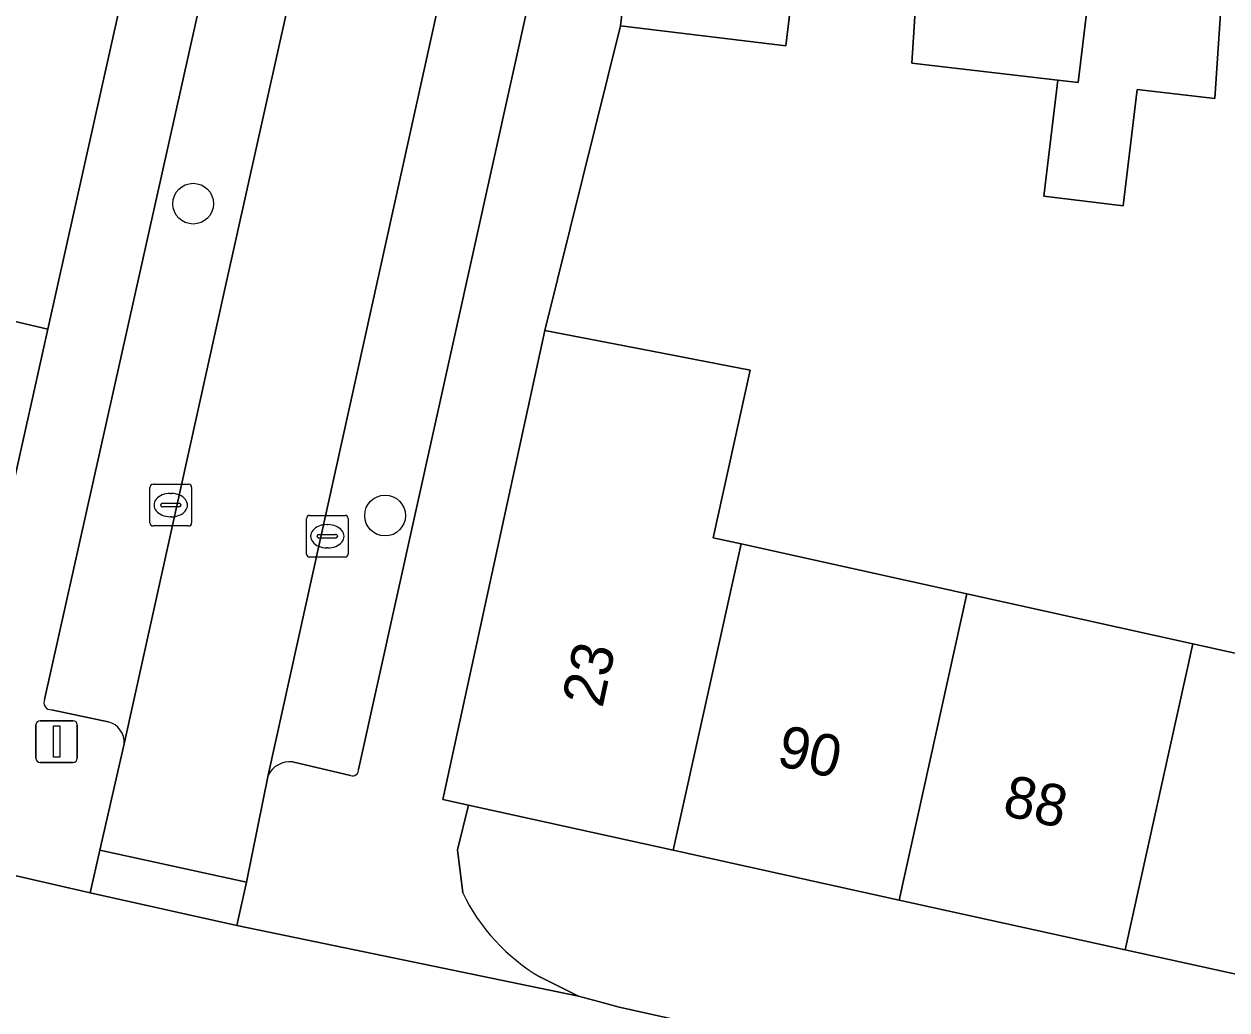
# Model space of a CAD drawing. Extents: x 162172 to 163187, y 382874 to 383685.
# Drawn here: x 162775.17 to 162804.03, y 383157.31 to 383180.96 of the extents above; entities that cross this region are included whole.
import ezdxf

# ---------------------------------------------------------------- set-up
doc = ezdxf.new("R2010")
doc.units = 0
for name, color, linetype in [('IMGEO_Boom', 7, 'Continuous'), ('IMGEO_Erf', 7, 'Continuous'), ('IMGEO_Kolk', 7, 'Continuous'), ('IMGEO_Lichtmast', 7, 'Continuous'), ('IMGEO_Muur', 7, 'Continuous'), ('IMGEO_Pand', 7, 'Continuous'), ('IMGEO_Pand_nummerreeks', 7, 'Continuous'), ('IMGEO_Parkeervlak_open', 7, 'Continuous'), ('IMGEO_Rijbaan_lokaal_open', 7, 'Continuous'), ('IMGEO_Voetpad_open', 7, 'Continuous')]:
    doc.layers.add(name, color=color, linetype=linetype)

msp = doc.modelspace()

# ---------------------------------------------------------------- linework, layer by layer
at = {"layer": 'IMGEO_Boom'}
for centre in [(162779.224, 383176.653), (162783.829, 383169.172)]:
    msp.add_circle(centre, 0.489, dxfattribs=at)
at = {"layer": 'IMGEO_Erf'}
for points in [[(162793.804, 383183.431), (162793.446, 383180.442), (162789.481, 383180.917), (162787.659, 383173.607), (162790.233, 383173.113), (162792.591, 383172.66), (162791.701, 383168.64), (162792.371, 383168.492), (162797.79, 383167.293), (162803.21, 383166.093), (162808.628, 383164.893)], [(162744.972, 383178.611), (162748.06, 383177.932), (162748.454, 383179.69), (162751.349, 383179.054), (162754.324, 383178.4), (162753.931, 383176.642), (162756.951, 383175.978), (162757.855, 383180.068), (162763.839, 383178.742), (162763.327, 383176.422), (162766.349, 383175.758), (162765.956, 383174), (162768.928, 383173.347), (162772.109, 383172.648), (162772.503, 383174.405), (162775.742, 383173.645), (162777.468, 383181.385)], [(162833.683, 383151.153), (162833.789, 383151.663), (162828.686, 383152.787), (162823.265, 383153.981), (162817.845, 383155.175), (162812.425, 383156.368), (162807.005, 383157.562), (162801.585, 383158.756), (162796.165, 383159.95), (162790.744, 383161.143), (162785.827, 383162.226), (162785.569, 383161.158), (162785.691, 383160.123)], [(162787.558, 383158.098), (162788.468, 383157.647), (162788.951, 383157.514), (162789.447, 383157.378), (162828.515, 383148.712)]]:
    msp.add_lwpolyline(points, dxfattribs=at)
msp.add_lwpolyline([(162803.738, 383179.177), (162801.872, 383179.394), (162801.537, 383176.603), (162799.632, 383176.832), (162799.966, 383179.616), (162796.465, 383180.025), (162796.662, 383183.023), (162800.814, 383182.547), (162803.936, 383182.175)], close=True, dxfattribs=at)
msp.add_arc((162789.971, 383162.196), 4.755, 205.84, 239.5105, dxfattribs=at)
at = {"layer": 'IMGEO_Kolk'}
for p, q in [((162778.187, 383168.997), (162778.187, 383169.849)), ((162778.262, 383169.923), (162779.114, 383169.923)), ((162779.188, 383169.849), (162779.188, 383168.997)), ((162778.675, 383169.703), (162778.7, 383169.703)), ((162778.446, 383169.417), (162778.446, 383169.429)), ((162778.884, 383169.38), (162778.486, 383169.38)), ((162778.489, 383169.466), (162778.887, 383169.466)), ((162778.93, 383169.429), (162778.93, 383169.417)), ((162778.698, 383169.143), (162778.673, 383169.143)), ((162781.943, 383168.25), (162781.943, 383169.102)), ((162782.018, 383169.176), (162782.87, 383169.176)), ((162782.944, 383169.102), (162782.944, 383168.25)), ((162779.114, 383168.923), (162778.262, 383168.923)), ((162782.202, 383168.67), (162782.202, 383168.682)), ((162782.245, 383168.719), (162782.643, 383168.719)), ((162782.431, 383168.956), (162782.456, 383168.956)), ((162782.686, 383168.682), (162782.686, 383168.67)), ((162782.64, 383168.633), (162782.242, 383168.633)), ((162782.454, 383168.396), (162782.429, 383168.396)), ((162782.87, 383168.176), (162782.018, 383168.176))]:
    msp.add_line(p, q, dxfattribs=at)
for points in [[(162778.187, 383168.997), (162778.187, 383169.849)], [(162778.262, 383169.923), (162779.114, 383169.923)], [(162779.188, 383169.849), (162779.188, 383168.997)], [(162781.943, 383168.25), (162781.943, 383169.102)], [(162782.018, 383169.176), (162782.87, 383169.176)], [(162782.944, 383169.102), (162782.944, 383168.25)], [(162779.114, 383168.923), (162778.262, 383168.923)], [(162782.87, 383168.176), (162782.018, 383168.176)]]:
    msp.add_lwpolyline(points, dxfattribs=at)
for centre, radius, start, end in [((162778.264, 383169.847), 0.0765, 91.552, 178.448), ((162778.264, 383169.847), 0.0765, 91.552, 178.448), ((162779.112, 383169.847), 0.0765, 1.552, 88.448), ((162779.112, 383169.847), 0.0765, 1.552, 88.448), ((162778.486, 383169.426), 0.0403, 85.8775, 175.7526), ((162778.483, 383169.416), 0.0366, 178.938, 274.7102), ((162778.887, 383169.423), 0.043, 264.8664, 352.4533), ((162778.891, 383169.428), 0.0386, 1.7309, 96.639), ((162778.264, 383168.999), 0.0765, 181.552, 268.448), ((162778.264, 383168.999), 0.0765, 181.552, 268.448), ((162779.112, 383168.999), 0.0765, 271.552, 358.448), ((162779.112, 383168.999), 0.0765, 271.552, 358.448), ((162782.02, 383169.1), 0.0765, 91.552, 178.448), ((162782.02, 383169.1), 0.0765, 91.552, 178.448), ((162782.868, 383169.1), 0.0765, 1.552, 88.448), ((162782.868, 383169.1), 0.0765, 1.552, 88.448), ((162782.242, 383168.679), 0.0403, 85.8775, 175.7526), ((162782.647, 383168.681), 0.0386, 1.7309, 96.639), ((162782.239, 383168.669), 0.0366, 178.938, 274.7102), ((162782.643, 383168.676), 0.043, 264.8664, 352.4533), ((162782.02, 383168.252), 0.0765, 181.552, 268.448), ((162782.02, 383168.252), 0.0765, 181.552, 268.448), ((162782.868, 383168.252), 0.0765, 271.552, 358.448), ((162782.868, 383168.252), 0.0765, 271.552, 358.448)]:
    msp.add_arc(centre, radius, start, end, dxfattribs=at)
for centre, major_axis, ratio, start_param, end_param in [((162778.674, 383169.423), (-0.387, 0.002), 0.722429, 4.712389, 7.853982), ((162778.699, 383169.423), (-0.39, 0.002), 0.717154, 1.570796, 4.712389), ((162782.43, 383168.676), (-0.387, 0.002), 0.722429, 4.712389, 7.853982), ((162782.455, 383168.676), (-0.39, 0.002), 0.717154, 1.570796, 4.712389)]:
    msp.add_ellipse(centre, major_axis=major_axis, ratio=ratio, start_param=start_param, end_param=end_param, dxfattribs=at)
at = {"layer": 'IMGEO_Lichtmast'}
for p, q in [((162775.454, 383163.35), (162775.454, 383164.15)), ((162775.454, 383164.15), (162775.454, 383163.35)), ((162775.554, 383164.25), (162776.344, 383164.25)), ((162776.344, 383164.25), (162775.554, 383164.25)), ((162776.444, 383164.15), (162776.444, 383163.35)), ((162776.444, 383163.35), (162776.444, 383164.15)), ((162776.344, 383163.25), (162775.554, 383163.25)), ((162775.554, 383163.25), (162776.344, 383163.25))]:
    msp.add_line(p, q, dxfattribs=at)
msp.add_lwpolyline([(162775.874, 383164.125), (162776.024, 383164.125), (162776.024, 383163.375), (162775.874, 383163.375), (162775.874, 383164.125)], dxfattribs=at)
for centre, start, end in [((162775.554, 383164.15), 90, 180), ((162775.554, 383164.15), 90, 180), ((162776.344, 383164.15), 0, 90), ((162776.344, 383164.15), 360, 90), ((162775.554, 383163.35), 180, 270), ((162775.554, 383163.35), 180, 270), ((162776.344, 383163.35), 270, 0), ((162776.344, 383163.35), 270, 0)]:
    msp.add_arc(centre, 0.1, start, end, dxfattribs=at)
at = {"layer": 'IMGEO_Muur'}
for points in [[(162777.468, 383181.385), (162775.742, 383173.645)], [(162789.481, 383180.917), (162787.659, 383173.607)]]:
    msp.add_lwpolyline(points, dxfattribs=at)
at = {"layer": 'IMGEO_Pand'}
for points in [[(162789.481, 383180.917), (162793.446, 383180.442), (162793.804, 383183.431), (162789.839, 383183.906)], [(162800.814, 383182.547), (162796.662, 383183.023), (162796.465, 383180.025), (162799.966, 383179.616), (162800.456, 383179.559)], [(162800.814, 383182.547), (162800.456, 383179.559), (162799.966, 383179.616), (162799.632, 383176.832), (162801.537, 383176.603), (162801.872, 383179.394), (162803.738, 383179.177), (162803.936, 383182.175)], [(162768.928, 383173.347), (162767.37, 383166.291), (162771.726, 383165.328), (162771.855, 383165.914), (162773.632, 383165.521), (162773.496, 383164.937), (162773.778, 383164.873), (162775.742, 383173.645), (162772.503, 383174.405), (162772.109, 383172.648)], [(162792.371, 383168.492), (162791.701, 383168.64), (162792.591, 383172.66), (162790.233, 383173.113), (162787.659, 383173.607), (162785.211, 383162.362), (162785.827, 383162.226), (162790.744, 383161.143)], [(162797.79, 383167.293), (162792.371, 383168.492), (162790.744, 383161.143), (162796.165, 383159.95)], [(162797.79, 383167.293), (162796.165, 383159.95), (162801.585, 383158.756), (162803.21, 383166.093)], [(162807.005, 383157.562), (162808.628, 383164.893), (162803.21, 383166.093), (162801.585, 383158.756)]]:
    msp.add_lwpolyline(points, close=True, dxfattribs=at)
at = {"layer": 'IMGEO_Parkeervlak_open'}
for points in [[(162777.568, 383163.694), (162780.011, 383174.712), (162781.727, 383182.432), (162782.077, 383183.736), (162782.343, 383185.059), (162782.524, 383186.397), (162785.237, 383208.527), (162785.652, 383211.864), (162785.97, 383214.404), (162786.16, 383216.464), (162786.163, 383218.532), (162785.981, 383220.593), (162782.511, 383244.018)], [(162789.673, 383215.233), (162789.201, 383211.411), (162788.777, 383208.06), (162786.293, 383187.634), (162786.008, 383185.809), (162785.67, 383183.992), (162785.278, 383182.187), (162781.028, 383162.946)], [(162779.796, 383183.27), (162775.661, 383164.762)], [(162783.194, 383163.084), (162787.312, 383181.657)], [(162775.824, 383164.513), (162777.188, 383164.221)], [(162781.612, 383163.262), (162783.001, 383162.94)]]:
    msp.add_lwpolyline(points, dxfattribs=at)
for centre, radius, start, end in [((162775.815, 383164.685), 0.172, 153.569, 272.85), ((162777.074, 383163.738), 0.496, 354.9212, 76.6668), ((162781.543, 383162.691), 0.575, 83.133, 153.7023), ((162783.054, 383163.07), 0.14, 247.5955, 5.8588)]:
    msp.add_arc(centre, radius, start, end, dxfattribs=at)
at = {"layer": 'IMGEO_Rijbaan_lokaal_open'}
for points in [[(162786.293, 383187.634), (162788.777, 383208.06), (162785.237, 383208.527), (162782.524, 383186.397), (162782.343, 383185.059), (162782.077, 383183.736), (162781.727, 383182.432), (162780.011, 383174.712), (162777.568, 383163.694), (162776.985, 383161.147), (162780.501, 383160.381), (162781.028, 383162.946), (162785.278, 383182.187), (162785.67, 383183.992), (162786.008, 383185.809)], [(162780.501, 383160.381), (162776.985, 383161.147), (162776.756, 383160.123), (162780.272, 383159.338)]]:
    msp.add_lwpolyline(points, close=True, dxfattribs=at)
at = {"layer": 'IMGEO_Voetpad_open'}
for points in [[(162787.659, 383173.607), (162789.481, 383180.917), (162789.839, 383183.906), (162790.042, 383185.247), (162790.749, 383191.152), (162791.433, 383196.862), (162792.117, 383202.571), (162792.825, 383208.479), (162792.986, 383209.886), (162793.442, 383213.879), (162794.777, 383224.846), (162796.374, 383237.96), (162796.444, 383238.532), (162796.334, 383238.515), (162795.654, 383238.407), (162794.22, 383238.181), (162794.086, 383238.16), (162793.472, 383238.063), (162791.364, 383237.731), (162791.058, 383239.835), (162788.83, 383255.15), (162791.577, 383258.544), (162784.237, 383257.006), (162784.257, 383256.869)], [(162782.365, 383215.07), (162781.983, 383211.95), (162781.226, 383210.118), (162780.513, 383204.262), (162779.819, 383198.555), (162779.124, 383192.847), (162778.411, 383186.991), (162778.336, 383185.296), (162777.468, 383181.385), (162775.742, 383173.645), (162773.778, 383164.873), (162773.32, 383162.973), (162772.85, 383161.022), (162776.756, 383160.123), (162776.985, 383161.147), (162777.568, 383163.694)], [(162775.661, 383164.762), (162779.796, 383183.27)], [(162787.312, 383181.657), (162783.194, 383163.084)], [(162785.691, 383160.123), (162785.569, 383161.158), (162785.827, 383162.226), (162785.211, 383162.362), (162787.659, 383173.607)], [(162789.447, 383157.378), (162788.951, 383157.514), (162788.468, 383157.647), (162780.272, 383159.338), (162776.756, 383160.123), (162772.85, 383161.022), (162770.835, 383161.462), (162730.7, 383170.234)], [(162777.188, 383164.221), (162775.824, 383164.513)], [(162783.001, 383162.94), (162781.612, 383163.262)], [(162781.028, 383162.946), (162780.501, 383160.381), (162780.272, 383159.338), (162788.468, 383157.647), (162787.558, 383158.098)], [(162887.978, 383130.662), (162892.167, 383129.751), (162893.499, 383129.461), (162893.736, 383129.407), (162893.836, 383129.896), (162897.714, 383133.338), (162890.494, 383135.078), (162849.281, 383144.142), (162840.902, 383145.807), (162837.507, 383146.561), (162828.498, 383148.603), (162828.515, 383148.712), (162789.447, 383157.378)]]:
    msp.add_lwpolyline(points, dxfattribs=at)
for centre, radius, start, end in [((162775.815, 383164.685), 0.172, 153.569, 272.85), ((162777.074, 383163.738), 0.496, 354.9212, 76.6668), ((162781.543, 383162.691), 0.575, 83.133, 153.7023), ((162783.054, 383163.07), 0.14, 247.5955, 5.8588), ((162789.971, 383162.196), 4.755, 205.84, 239.5105)]:
    msp.add_arc(centre, radius, start, end, dxfattribs=at)

# ---------------------------------------------------------------- texts
at = {"layer": 'IMGEO_Pand_nummerreeks'}
for s, rotation, p in [('23', 77.716, (162789.042, 383164.537)), ('90', 347.5792, (162793.192, 383163.185)), ('88', 347.5792, (162798.612, 383161.991))]:
    msp.add_text(s, height=1, rotation=rotation, dxfattribs=at).set_placement(p)

doc.saveas('drawing.dxf')
